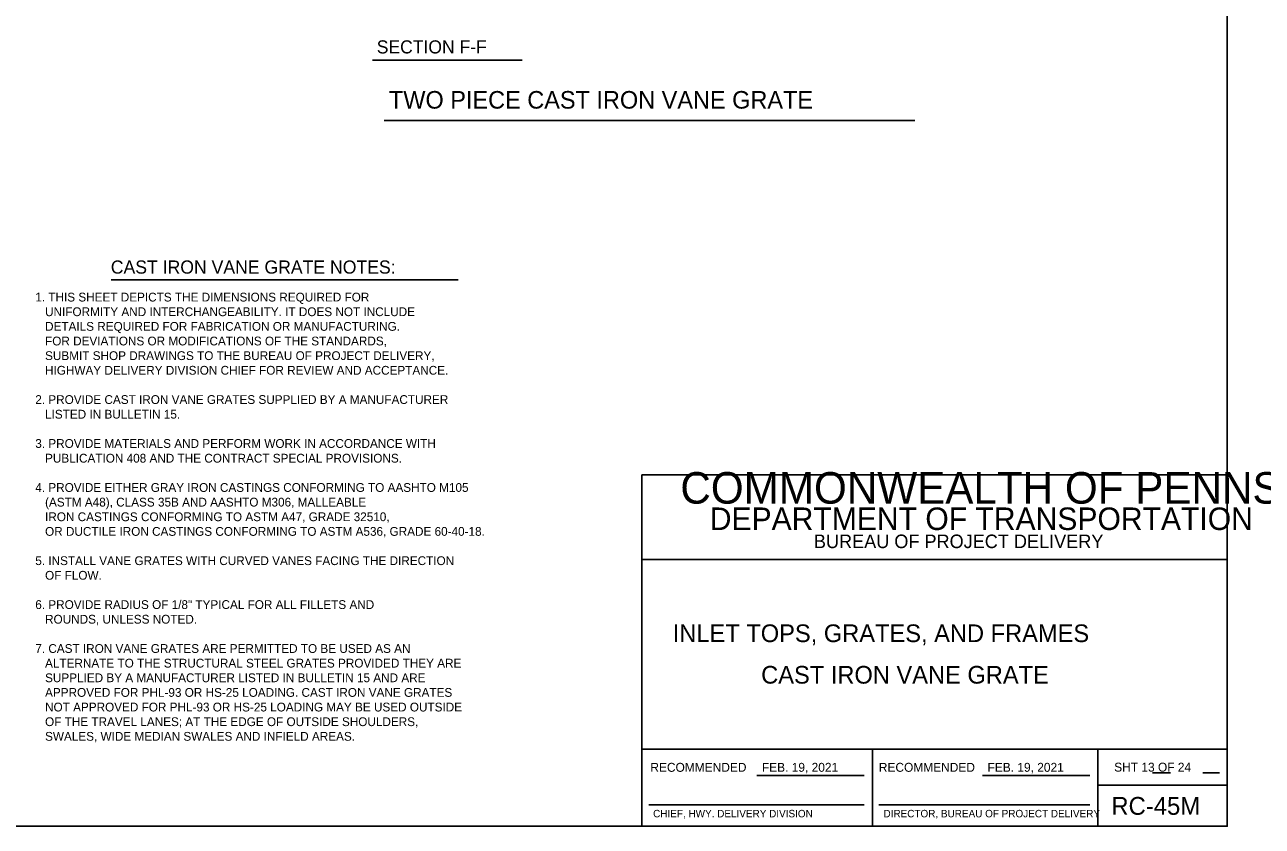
# Model space of a CAD drawing. Extents: x 2087776 to 2104538, y 970919 to 982612.
# Drawn here: x 2097412 to 2098799, y 976815 to 977713 of the extents above; entities that cross this region are included whole.
import ezdxf

# ---------------------------------------------------------------- set-up
doc = ezdxf.new("R2010")
doc.units = 0
doc.layers.add('1', color=7, linetype='Continuous')

msp = doc.modelspace()

# ---------------------------------------------------------------- linework, layer by layer
at = {"layer": '1'}
for p, q in [((2097802, 977673.3), (2097969.7, 977673.3)), ((2097814.8, 977605.8), (2098409.9, 977605.8)), ((2097509, 977427.3), (2097897.7, 977427.3)), ((2098232.7, 976872), (2098353.1, 976872)), ((2098485.4, 976872), (2098605.8, 976872)), ((2098676, 976874.7), (2098696.2, 976874.7)), ((2098732.6, 976874.7), (2098751.4, 976874.7)), ((2098111.6, 976839), (2098353.1, 976839)), ((2098369.3, 976839), (2098605.8, 976839))]:
    msp.add_line(p, q, dxfattribs=at)
msp.add_lwpolyline([(2098759.9, 976815), (2098759.9, 978665.4), (2096181.2, 978665.4), (2096181.2, 976815), (2098759.9, 976815), (2098759.9, 976901.5), (2098103.8, 976901.5), (2098103.8, 977113.7), (2098759.9, 977113.7), (2098759.9, 977208.7), (2098103.8, 977208.7), (2098103.8, 976815), (2098362.3, 976815), (2098362.3, 976901.5), (2098362.3, 976815), (2098614.9, 976815), (2098614.9, 976901.5), (2098614.9, 976861.1), (2098759.9, 976861.1)], dxfattribs=at)

# ---------------------------------------------------------------- texts
for s, height, p in [('SECTION F-F', 14.69, (2097806.6, 977680.8)), ('TWO PIECE CAST IRON VANE GRATE', 19.685, (2097820.3, 977619)), ('CAST IRON VANE GRATE NOTES:', 14.764, (2097508.5, 977434.1)), (' 1. THIS SHEET DEPICTS THE DIMENSIONS REQUIRED FOR', 9.843, (2097420.2, 977402.9)), ('    UNIFORMITY AND INTERCHANGEABILITY. IT DOES NOT INCLUDE', 9.843, (2097420.2, 977386.5)), ('    DETAILS REQUIRED FOR FABRICATION OR MANUFACTURING. ', 9.843, (2097420.2, 977370.1)), ('    FOR DEVIATIONS OR MODIFICATIONS OF THE STANDARDS,', 9.843, (2097420.2, 977353.7)), ('    SUBMIT SHOP DRAWINGS TO THE BUREAU OF PROJECT DELIVERY, ', 9.843, (2097420.2, 977337.3)), ('    HIGHWAY DELIVERY DIVISION CHIEF FOR REVIEW AND ACCEPTANCE.', 9.843, (2097420.2, 977320.9)), (' 2. PROVIDE CAST IRON VANE GRATES SUPPLIED BY A MANUFACTURER', 9.843, (2097420.2, 977288.1)), ('    LISTED IN BULLETIN 15.', 9.843, (2097420.2, 977271.7)), (' 3. PROVIDE MATERIALS AND PERFORM WORK IN ACCORDANCE WITH', 9.843, (2097420.2, 977238.9)), ('    PUBLICATION 408 AND THE CONTRACT SPECIAL PROVISIONS.', 9.843, (2097420.2, 977222.4)), ('COMMONWEALTH OF PENNSYLVANIA', 35.379, (2098146.9, 977176.4)), (' 4. PROVIDE EITHER GRAY IRON CASTINGS CONFORMING TO AASHTO M105', 9.843, (2097420.2, 977189.6)), ('    (ASTM A48), CLASS 35B AND AASHTO M306, MALLEABLE', 9.843, (2097420.2, 977173.2)), ('    IRON CASTINGS CONFORMING TO ASTM A47, GRADE 32510,', 9.843, (2097420.2, 977156.8)), ('DEPARTMENT OF TRANSPORTATION', 25.211, (2098179.9, 977146.9)), ('    OR DUCTILE IRON CASTINGS CONFORMING TO ASTM A536, GRADE 60-40-18.', 9.843, (2097420.2, 977140.4)), ('BUREAU OF PROJECT DELIVERY', 15.164, (2098296.6, 977126.6)), (' 5. INSTALL VANE GRATES WITH CURVED VANES FACING THE DIRECTION', 9.843, (2097420.2, 977107.6)), ('    OF FLOW.', 9.843, (2097420.2, 977091.2)), (' 6. PROVIDE RADIUS OF 1/8" TYPICAL FOR ALL FILLETS AND', 9.843, (2097420.2, 977058.4)), ('    ROUNDS, UNLESS NOTED. ', 9.843, (2097420.2, 977042)), ('INLET TOPS, GRATES, AND FRAMES', 19.816, (2098138.4, 977021.3)), (' 7. CAST IRON VANE GRATES ARE PERMITTED TO BE USED AS AN', 9.843, (2097420.2, 977009.2)), ('    ALTERNATE TO THE STRUCTURAL STEEL GRATES PROVIDED THEY ARE', 9.843, (2097420.2, 976992.8)), ('CAST IRON VANE GRATE', 19.816, (2098237.5, 976974.8)), ('    SUPPLIED BY A MANUFACTURER LISTED IN BULLETIN 15 AND ARE', 9.843, (2097420.2, 976976.4)), ('    APPROVED FOR PHL-93 OR HS-25 LOADING. CAST IRON VANE GRATES', 9.843, (2097420.2, 976960)), ('    NOT APPROVED FOR PHL-93 OR HS-25 LOADING MAY BE USED OUTSIDE', 9.843, (2097420.2, 976943.6)), ('    OF THE TRAVEL LANES; AT THE EDGE OF OUTSIDE SHOULDERS,', 9.843, (2097420.2, 976927.2)), ('    SWALES, WIDE MEDIAN SWALES AND INFIELD AREAS.', 9.843, (2097420.2, 976910.8)), ('RECOMMENDED', 10, (2098113.3, 976876)), ('FEB. 19, 2021', 10, (2098238.3, 976876)), ('RECOMMENDED', 10, (2098369.4, 976876)), ('FEB. 19, 2021', 10, (2098491.2, 976876)), ('SHT 13 OF 24', 10, (2098633.2, 976876.2)), ('RC-45M', 20, (2098630, 976827.8)), ('CHIEF, HWY. DELIVERY DIVISION', 8.333, (2098116.4, 976825)), ('DIRECTOR, BUREAU OF PROJECT DELIVERY', 8.333, (2098374.6, 976825))]:
    msp.add_text(s, height=height, dxfattribs=at).set_placement(p)

doc.saveas('drawing.dxf')
